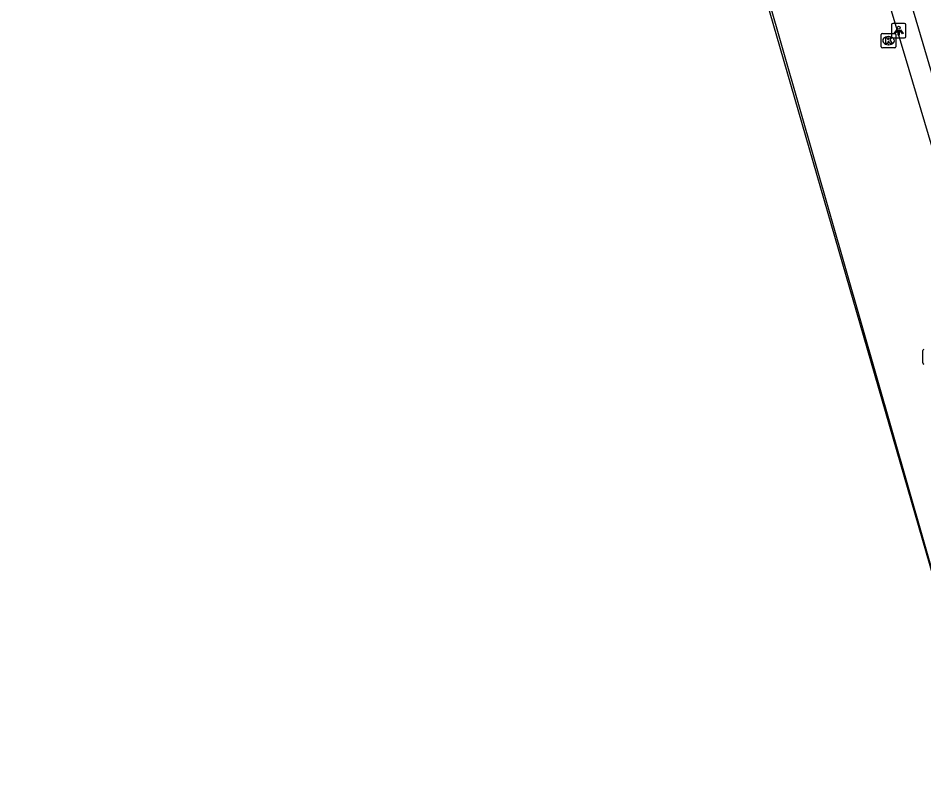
# Model space of a CAD drawing. Extents: x 160806 to 161707, y 383697 to 384148.
# Drawn here: x 161174.6 to 161236.9, y 383761.5 to 383814.4 of the extents above; entities that cross this region are included whole.
import ezdxf

# ---------------------------------------------------------------- set-up
doc = ezdxf.new("R2010")
doc.units = 0
for name, color, linetype in [('IMGEO_Fietspad_open', 7, 'Continuous'), ('IMGEO_Kolk', 7, 'Continuous'), ('IMGEO_Lichtpunt', 7, 'Continuous'), ('IMGEO_Muur', 7, 'Continuous'), ('IMGEO_Pand', 7, 'Continuous'), ('IMGEO_Pand_overbouw', 7, 'Continuous'), ('IMGEO_Rioolput', 7, 'Continuous')]:
    doc.layers.add(name, color=color, linetype=linetype)

msp = doc.modelspace()

# ---------------------------------------------------------------- linework, layer by layer
at = {"layer": 'IMGEO_Fietspad_open'}
msp.add_lwpolyline([(161229.906, 383836.178), (161247.443, 383776.827)], dxfattribs=at)
at = {"layer": 'IMGEO_Kolk'}
for p, q in [((161234.003, 383812.424), (161234.003, 383813.276)), ((161234.078, 383813.35), (161234.93, 383813.35)), ((161235.004, 383813.276), (161235.004, 383812.424)), ((161234.514, 383812.57), (161234.489, 383812.57)), ((161234.491, 383813.13), (161234.516, 383813.13)), ((161234.93, 383812.35), (161234.078, 383812.35))]:
    msp.add_line(p, q, dxfattribs=at)
for points in [[(161234.003, 383812.424), (161234.003, 383813.276)], [(161234.078, 383813.35), (161234.93, 383813.35)], [(161235.004, 383813.276), (161235.004, 383812.424)], [(161234.324, 383813.05), (161234.447, 383813.05), (161234.447, 383812.899), (161234.577, 383813.05), (161234.741, 383813.05), (161234.595, 383812.899), (161234.748, 383812.65), (161234.596, 383812.65), (161234.511, 383812.814), (161234.447, 383812.747), (161234.447, 383812.65), (161234.324, 383812.65), (161234.324, 383813.05)], [(161234.93, 383812.35), (161234.078, 383812.35)]]:
    msp.add_lwpolyline(points, dxfattribs=at)
for centre, start, end in [((161234.08, 383813.274), 91.55205, 178.44795), ((161234.08, 383813.274), 91.55205, 178.44795), ((161234.928, 383813.274), 1.55205, 88.44795), ((161234.928, 383813.274), 1.55205, 88.44795), ((161234.08, 383812.426), 181.55205, 268.44795), ((161234.08, 383812.426), 181.55205, 268.44795), ((161234.928, 383812.426), 271.55205, 358.44795), ((161234.928, 383812.426), 271.55205, 358.44795)]:
    msp.add_arc(centre, 0.0765, start, end, dxfattribs=at)
for centre, major_axis, ratio, start_param, end_param in [((161234.49, 383812.85), (-0.387, 0.002), 0.722429, 4.712389, 7.853982), ((161234.515, 383812.85), (-0.39, 0.002), 0.717154, 1.570796, 4.712389)]:
    msp.add_ellipse(centre, major_axis=major_axis, ratio=ratio, start_param=start_param, end_param=end_param, dxfattribs=at)
at = {"layer": 'IMGEO_Lichtpunt'}
for p, q in [((161234.701, 383813.941), (161234.701, 383813.134)), ((161234.701, 383813.941), (161234.701, 383813.134)), ((161235.603, 383814.036), (161234.795, 383814.036)), ((161235.603, 383814.036), (161234.795, 383814.036)), ((161235.697, 383813.134), (161235.697, 383813.941)), ((161235.697, 383813.134), (161235.697, 383813.941)), ((161234.795, 383813.04), (161235.603, 383813.04)), ((161234.795, 383813.04), (161235.603, 383813.04))]:
    msp.add_line(p, q, dxfattribs=at)
for points in [[(161235.075, 383813.605), (161235.114, 383813.577), (161234.926, 383813.315), (161234.888, 383813.342), (161235.075, 383813.605)], [(161235.177, 383813.557), (161235.224, 383813.557), (161235.224, 383813.235), (161235.177, 383813.235), (161235.177, 383813.557)], [(161235.287, 383813.577), (161235.325, 383813.604), (161235.512, 383813.342), (161235.473, 383813.314), (161235.287, 383813.577)]]:
    msp.add_lwpolyline(points, dxfattribs=at)
msp.add_circle((161235.2, 383813.739), 0.0994, dxfattribs=at)
for centre, start, end in [((161234.795, 383813.941), 90, 180), ((161234.795, 383813.941), 90, 180), ((161235.603, 383813.941), 0, 90), ((161235.603, 383813.941), 0, 90), ((161234.795, 383813.134), 180, 270), ((161234.795, 383813.134), 180, 270), ((161235.603, 383813.134), 270, 0), ((161235.603, 383813.134), 270, 360)]:
    msp.add_arc(centre, 0.0946, start, end, dxfattribs=at)
at = {"layer": 'IMGEO_Muur'}
msp.add_lwpolyline([(161228.446, 383835.728), (161228.783, 383834.579), (161235.658, 383811.717), (161242.485, 383788.73)], dxfattribs=at)
at = {"layer": 'IMGEO_Pand'}
msp.add_lwpolyline([(161183.813, 383734.789), (161191.93, 383737.142), (161236.286, 383750), (161240.864, 383751.327), (161239.522, 383755.972), (161243.065, 383757.002), (161221.311, 383832.189)], dxfattribs=at)
at = {"layer": 'IMGEO_Pand_overbouw'}
msp.add_lwpolyline([(161244.397, 383752.352), (161218.72, 383841.978), (161097.833, 383806.973), (161123.797, 383717.365)], close=True, dxfattribs=at)
at = {"layer": 'IMGEO_Rioolput'}
msp.add_line((161236.86, 383790.682), (161236.86, 383791.534), dxfattribs=at)
msp.add_lwpolyline([(161236.86, 383790.682), (161236.86, 383791.534)], dxfattribs=at)
for centre, start, end in [((161236.937, 383791.532), 91.55205, 178.44795), ((161236.937, 383791.532), 91.55205, 178.44795), ((161236.937, 383790.684), 181.55205, 268.44795), ((161236.937, 383790.684), 181.55205, 268.44795)]:
    msp.add_arc(centre, 0.0765, start, end, dxfattribs=at)

doc.saveas('drawing.dxf')
